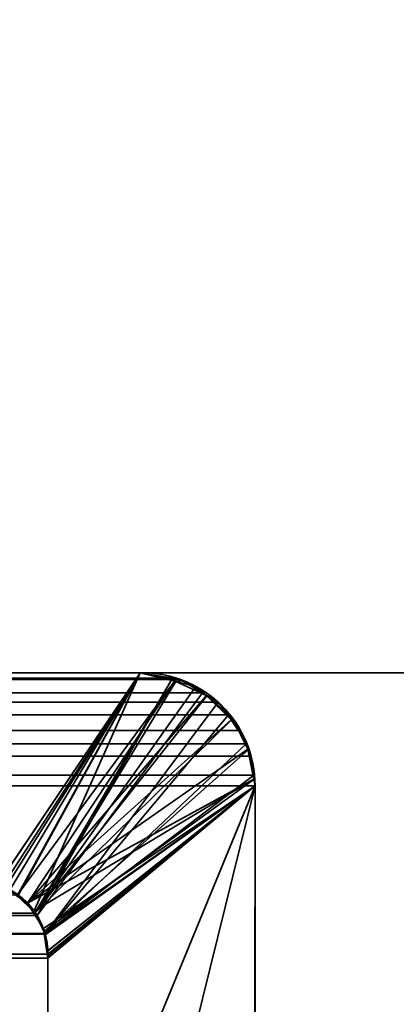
# Model space of a CAD drawing. Header units: millimetres. Extents: x -490 to 6690, y -115 to 152.
# Tile 957 of 1056: x 4965 to 4966.9, y 3.32 to 8.31. Entities that reach past the tile are written whole.
import ezdxf

# ---------------------------------------------------------------- set-up
doc = ezdxf.new("R2010")
doc.units = ezdxf.units.MM
doc.layers.add('152', color=253, linetype='Continuous')

# ---------------------------------------------------------------- blocks, each defined once
blk = doc.blocks.new('UG_SURFACE_004')
at = {"layer": '152', "color": 252, "linetype": 'Continuous', "lineweight": 35}
for points in [[(5144.0001, -6.2, 2202.5001), (5144.0001, 133.2, 2202.5001), (3855.9999, 133.2, 2202.5001), (3855.9999, -6.2, 2202.5001)], [(4006, -6.2, 2052.5), (4006, 133.2, 2052.5), (4994, 133.2, 2052.5), (4994, -6.2, 2052.5)]]:
    blk.add_3dface(points, dxfattribs=at)
blk = doc.blocks.new('UG_SURFACE_277')
at = {"layer": '152', "color": 254, "linetype": 'Continuous', "lineweight": 35}
for points in [[(4979.25, -10, 2032.7499), (4979.25, 136.75, 2032.7499), (4020.75, 136.75, 2032.7499), (4020.75, -10, 2032.7499)], [(4971.4999, 21, 2025.0001), (4971.4999, -8, 2025.0001), (4028.5001, -8, 2025.0001), (4028.5001, 21, 2025.0001)], [(4967, 5, 2020.4999), (4967, 21, 2020.4999), (4033, 21, 2020.4999), (4033, 5, 2020.4999)], [(4967, 21, 2020.4999), (4967, 5, 2020.4999), (4962.9998, 5, 2016.5), (4962.9998, 13, 2016.5)], [(4967, 5, 2020.4999), (4033, 5, 2020.4999), (4037.0002, 5, 2016.5), (4962.9998, 5, 2016.5)]]:
    blk.add_3dface(points, dxfattribs=at)
blk = doc.blocks.new('UG_SURFACE_280')
at = {"layer": '152', "color": 254, "linetype": 'Continuous', "lineweight": 35}
for points in [[(4955.2979, 132.0496, 2008.7976), (4955.2498, 131.75, 2008.75), (4955.2498, 5, 2008.75), (4967, 106, 2020.4999)], [(4959.0001, 13, 2012.5), (4967, 106, 2020.4999), (4955.2498, 5, 2008.75)], [(4967, 21, -7.5), (4967, 5, -7.5), (4962.9998, 5, -7.5), (4962.9998, 13, -7.5)], [(4962.9998, 13, 2016.5), (4962.9998, 5, 2016.5), (4967, 5, 2020.4999), (4967, 21, 2020.4999)], [(4967, 5, 2020.4999), (4962.9998, 5, 2016.5), (4962.9998, 5, -7.5), (4967, 5, -7.5)]]:
    blk.add_3dface(points, dxfattribs=at)
blk = doc.blocks.new('UG_SURFACE_303')
at = {"layer": '152', "color": 14, "linetype": 'Continuous', "lineweight": 35}
for points in [[(4971.3001, -10, 2024.8001), (4971.3001, 19, 2024.8001), (4028.6999, 19, 2024.8001), (4028.6999, -10, 2024.8001)], [(4967.2499, 16.25, 2020.75), (4967.2499, -22, 2020.75), (4032.7501, -22, 2020.75), (4032.7501, 16.25, 2020.75)]]:
    blk.add_3dface(points, dxfattribs=at)
blk = doc.blocks.new('UG_SURFACE_304')
at = {"layer": '152', "color": 7, "linetype": 'Continuous', "lineweight": 35}
for points in [[(4032.7501, 16, 2020.75), (4032.7501, -22, 2020.75), (4967.2499, -22, 2020.75), (4967.2499, 16, 2020.75)], [(4967, 16, 2020.4999), (4967, -22, 2020.4999), (4033, -22, 2020.4999), (4033, 16, 2020.4999)]]:
    blk.add_3dface(points, dxfattribs=at)
blk = doc.blocks.new('UG_SURFACE_310')
at = {"layer": '152', "color": 253, "linetype": 'Continuous', "lineweight": 35}
for points in [[(4034.2298, 4.9728, 2019.2704), (4965.7702, 4.9728, 2019.2704), (4965.6053, 5, 2019.105), (4034.3947, 5, 2019.105)], [(4965.6053, 5, 2019.105), (4962.2922, 5, 2015.7921), (4037.7078, 5, 2015.7921), (4034.3947, 5, 2019.105)], [(4964.8805, 3.9227, 2018.3806), (4964.7613, 3.95, 2018.2612), (4962.2922, 5, 2015.7921), (4965.6053, 5, 2019.105)], [(4965.6053, 5, 2019.105), (4964.9253, 3.9125, 2018.425), (4964.8805, 3.9227, 2018.3806)], [(4965.6053, 5, 2019.105), (4964.9892, 3.8732, 2018.4894), (4964.9892, 3.8732, 2018.4894), (4964.9253, 3.9125, 2018.425)], [(4965.0722, 3.7815, 2018.5721), (4964.9892, 3.8732, 2018.4894), (4965.6053, 5, 2019.105), (4965.7702, 4.9728, 2019.2704)], [(4034.1921, 4.9666, 2019.3079), (4034.0781, 4.8981, 2019.4218), (4965.9219, 4.8981, 2019.4218)], [(4965.8079, 4.9666, 2019.3079), (4965.7702, 4.9728, 2019.2704), (4034.2298, 4.9728, 2019.2704), (4034.1921, 4.9666, 2019.3079)], [(4034.1921, 4.9666, 2019.3079), (4965.9219, 4.8981, 2019.4218), (4965.8079, 4.9666, 2019.3079)], [(4965.7702, 4.9728, 2019.2704), (4965.0836, 3.7687, 2018.5835), (4965.0722, 3.7815, 2018.5721)], [(4965.7702, 4.9728, 2019.2704), (4965.8079, 4.9666, 2019.3079), (4965.9219, 4.8981, 2019.4218), (4965.0836, 3.7687, 2018.5835)], [(4966.0015, 4.8502, 2019.5012), (4965.9219, 4.8981, 2019.4218), (4034.0781, 4.8981, 2019.4218), (4033.9985, 4.8502, 2019.5012)], [(4965.1237, 3.6782, 2018.6236), (4965.0836, 3.7687, 2018.5835), (4965.9219, 4.8981, 2019.4218), (4966.0015, 4.8502, 2019.5012)], [(4033.9475, 4.7858, 2019.5525), (4966.0525, 4.7858, 2019.5525), (4966.0015, 4.8502, 2019.5012)], [(4033.9985, 4.8502, 2019.5012), (4033.9475, 4.7858, 2019.5525), (4966.0015, 4.8502, 2019.5012)], [(4966.0015, 4.8502, 2019.5012), (4966.0525, 4.7858, 2019.5525), (4965.1237, 3.6782, 2018.6236)], [(4966.1145, 4.7079, 2019.6145), (4966.0525, 4.7858, 2019.5525), (4033.9475, 4.7858, 2019.5525), (4033.8855, 4.7079, 2019.6145)], [(4965.1237, 3.6782, 2018.6236), (4966.0525, 4.7858, 2019.5525), (4966.1145, 4.7079, 2019.6145), (4966.1422, 4.64, 2019.6421)], [(4033.8855, 4.7079, 2019.6145), (4033.8578, 4.64, 2019.6421), (4966.1422, 4.64, 2019.6421)], [(4033.8855, 4.7079, 2019.6145), (4966.1422, 4.64, 2019.6421), (4966.1145, 4.7079, 2019.6145)], [(4966.1684, 4.5765, 2019.6681), (4966.1422, 4.64, 2019.6421), (4033.8578, 4.64, 2019.6421), (4033.8316, 4.5765, 2019.6681)], [(4966.1422, 4.64, 2019.6421), (4966.1684, 4.5765, 2019.6681), (4966.1808, 4.4803, 2019.681), (4965.1237, 3.6782, 2018.6236)], [(4033.8192, 4.4803, 2019.681), (4966.1808, 4.4803, 2019.681), (4966.1684, 4.5765, 2019.6681)], [(4033.8316, 4.5765, 2019.6681), (4033.8192, 4.4803, 2019.681), (4966.1684, 4.5765, 2019.6681)], [(4033.812, 4.4265, 2019.6881), (4966.188, 4.4265, 2019.6881), (4966.1808, 4.4803, 2019.681), (4033.8192, 4.4803, 2019.681)], [(4966.1808, 4.4803, 2019.681), (4966.188, 4.4265, 2019.6881), (4965.1237, 3.6782, 2018.6236)], [(4033.812, 4.4265, 2019.6881), (4033.8135, 2.0275, 2019.6865), (4966.1865, 2.0275, 2019.6865), (4966.188, 4.4265, 2019.6881)], [(4966.188, 4.4265, 2019.6881), (4965.2758, 0.736, 2018.7755), (4965.1151, 1.7081, 2018.615), (4965.137, 1.872, 2018.6372)], [(4965.1241, 3.6739, 2018.6241), (4965.1237, 3.6782, 2018.6236), (4966.188, 4.4265, 2019.6881)], [(4966.188, 4.4265, 2019.6881), (4965.1384, 3.5729, 2018.6386), (4965.1241, 3.6739, 2018.6241)], [(4965.137, 1.872, 2018.6372), (4965.138, 3.5528, 2018.6381), (4965.1384, 3.5729, 2018.6386), (4966.188, 4.4265, 2019.6881)], [(4965.2758, 0.736, 2018.7755), (4966.188, 4.4265, 2019.6881), (4966.1865, 2.0275, 2019.6865)], [(4964.9892, 3.8732, 2018.4894), (4965.0722, 3.7815, 2018.5721), (4034.9288, 3.7806, 2018.5711)], [(4034.8988, 3.736, 2018.6014), (4034.9288, 3.7806, 2018.5711), (4965.0722, 3.7815, 2018.5721)], [(4965.0722, 3.7815, 2018.5721), (4965.0836, 3.7687, 2018.5835), (4034.8988, 3.736, 2018.6014)], [(4034.8988, 3.736, 2018.6014), (4965.0836, 3.7687, 2018.5835), (4965.1237, 3.6782, 2018.6236)], [(4965.1241, 3.6739, 2018.6241), (4034.8778, 3.6722, 2018.6224), (4034.8988, 3.736, 2018.6014)], [(4965.1237, 3.6782, 2018.6236), (4965.1241, 3.6739, 2018.6241), (4034.8988, 3.736, 2018.6014)], [(4965.1384, 3.5729, 2018.6386), (4034.862, 3.5528, 2018.6381), (4034.8682, 3.6444, 2018.6317)], [(4965.1384, 3.5729, 2018.6386), (4034.8682, 3.6444, 2018.6317), (4034.8778, 3.6722, 2018.6224)], [(4034.8778, 3.6722, 2018.6224), (4965.1241, 3.6739, 2018.6241), (4965.1384, 3.5729, 2018.6386)], [(4965.1384, 3.5729, 2018.6386), (4965.138, 3.5528, 2018.6381), (4034.862, 3.5528, 2018.6381)], [(4965.138, 3.5528, 2018.6381), (4965.137, 1.872, 2018.6372), (4034.863, 1.872, 2018.6372), (4034.862, 3.5528, 2018.6381)]]:
    blk.add_3dface(points, dxfattribs=at)
blk = doc.blocks.new('UG_SURFACE_311')
at = {"layer": '152', "color": 253, "linetype": 'Continuous', "lineweight": 35}
for points in [[(4965.6053, 5, 2019.105), (4965.6053, 5, -7.5), (4962.2922, 5, -7.5), (4962.2922, 5, 2015.7921)], [(4964.8805, 3.9255, -7.5), (4964.7613, 3.95, -7.5), (4962.2922, 5, -7.5), (4965.6053, 5, -7.5)], [(4964.9467, 3.9013, 2018.4467), (4965.6053, 5, 2019.105), (4962.2922, 5, 2015.7921)], [(4965.6053, 5, -7.5), (4964.91, 3.9194, -7.5), (4964.8805, 3.9255, -7.5)], [(4964.9811, 3.8698, -7.5), (4964.91, 3.9194, -7.5), (4965.6053, 5, -7.5), (4965.7869, 4.9666, -7.5)], [(4965.6053, 5, 2019.105), (4964.9467, 3.9013, 2018.4467), (4964.982, 3.8685, 2018.482)], [(4964.982, 3.8685, 2018.482), (4965.0669, 3.7899, 2018.5671), (4965.6053, 5, 2019.105)], [(4965.786, 4.9557, 2019.2862), (4965.6053, 5, 2019.105), (4965.0669, 3.7899, 2018.5671), (4965.0741, 3.7833, 2018.5742)], [(4965.7869, 4.9666, -7.5), (4965.6053, 5, -7.5), (4965.6053, 5, 2019.105)], [(4965.6053, 5, 2019.105), (4965.786, 4.9557, 2019.2862), (4965.7869, 4.9666, -7.5)], [(4965.7869, 4.9666, -7.5), (4965.035, 3.8324, -7.5), (4964.9811, 3.8698, -7.5)], [(4965.035, 3.8324, -7.5), (4965.7869, 4.9666, -7.5), (4965.8275, 4.9592, -7.5), (4965.9424, 4.884, -7.5)], [(4965.0741, 3.7833, 2018.5742), (4965.888, 4.9307, 2019.3882), (4965.786, 4.9557, 2019.2862)], [(4965.8275, 4.9592, -7.5), (4965.7869, 4.9666, -7.5), (4965.786, 4.9557, 2019.2862)], [(4965.9424, 4.884, -7.5), (4965.8275, 4.9592, -7.5), (4965.786, 4.9557, 2019.2862)], [(4965.786, 4.9557, 2019.2862), (4965.888, 4.9307, 2019.3882), (4965.9424, 4.884, -7.5)], [(4965.9438, 4.8826, 2019.444), (4965.888, 4.9307, 2019.3882), (4965.0741, 3.7833, 2018.5742)], [(4965.888, 4.9307, 2019.3882), (4965.9438, 4.8826, 2019.444), (4965.9424, 4.884, -7.5)], [(4965.9424, 4.884, -7.5), (4966.0168, 4.8355, -7.5), (4966.0664, 4.762, -7.5), (4965.035, 3.8324, -7.5)], [(4965.0741, 3.7833, 2018.5742), (4966.0749, 4.7677, 2019.5751), (4966.074, 4.7703, 2019.5737), (4965.9438, 4.8826, 2019.444)], [(4966.0168, 4.8355, -7.5), (4965.9424, 4.884, -7.5), (4965.9438, 4.8826, 2019.444)], [(4966.0664, 4.762, -7.5), (4966.0168, 4.8355, -7.5), (4965.9438, 4.8826, 2019.444)], [(4965.9438, 4.8826, 2019.444), (4966.074, 4.7703, 2019.5737), (4966.0664, 4.762, -7.5)], [(4965.035, 3.8324, -7.5), (4966.0664, 4.762, -7.5), (4966.1436, 4.6482, -7.5), (4966.1508, 4.6126, -7.5)], [(4965.0741, 3.7833, 2018.5742), (4965.1179, 3.688, 2018.6179), (4966.1555, 4.6127, 2019.6557), (4966.0749, 4.7677, 2019.5751)], [(4966.074, 4.7703, 2019.5737), (4966.0749, 4.7677, 2019.5751), (4966.0664, 4.762, -7.5)], [(4966.1436, 4.6482, -7.5), (4966.0664, 4.762, -7.5), (4966.0749, 4.7677, 2019.5751)], [(4966.1508, 4.6126, -7.5), (4966.1436, 4.6482, -7.5), (4966.0749, 4.7677, 2019.5751)], [(4966.0749, 4.7677, 2019.5751), (4966.1555, 4.6127, 2019.6557), (4966.1508, 4.6126, -7.5)], [(4966.1508, 4.6126, -7.5), (4966.1813, 4.4613, -7.5), (4965.035, 3.8324, -7.5)], [(4966.1827, 4.4611, 2019.6826), (4966.1598, 4.6047, 2019.6598), (4966.1555, 4.6127, 2019.6557), (4965.1179, 3.688, 2018.6179)], [(4966.1813, 4.4613, -7.5), (4966.1508, 4.6126, -7.5), (4966.1555, 4.6127, 2019.6557)], [(4966.1555, 4.6127, 2019.6557), (4966.1598, 4.6047, 2019.6598), (4966.1813, 4.4613, -7.5)], [(4966.1598, 4.6047, 2019.6598), (4966.1827, 4.4611, 2019.6826), (4966.1813, 4.4613, -7.5)], [(4965.0621, 3.7885, -7.5), (4965.035, 3.8324, -7.5), (4966.1813, 4.4613, -7.5)], [(4966.1813, 4.4613, -7.5), (4966.188, 4.4265, -7.5), (4965.1151, 3.7032, -7.5), (4965.0621, 3.7885, -7.5)], [(4965.1179, 3.688, 2018.6179), (4965.1251, 3.672, 2018.6253), (4966.188, 4.4265, 2019.6881), (4966.1827, 4.4611, 2019.6826)], [(4966.188, 4.4265, -7.5), (4966.1813, 4.4613, -7.5), (4966.1827, 4.4611, 2019.6826)], [(4966.1827, 4.4611, 2019.6826), (4966.188, 4.4265, 2019.6881), (4966.188, 4.4265, -7.5)], [(4965.2758, 0.736, 2018.7755), (4966.188, 4.4265, 2019.6881), (4965.137, 1.872, 2018.6372), (4965.1113, 1.7096, 2018.6112)], [(4965.1327, 3.5874, -7.5), (4965.1175, 3.6894, -7.5), (4965.1151, 3.7032, -7.5), (4966.188, 4.4265, -7.5)], [(4966.188, 4.4265, 2019.6881), (4965.1251, 3.672, 2018.6253), (4965.1356, 3.5876, 2018.6357)], [(4966.188, 4.4265, -7.5), (4965.138, 3.5528, -7.5), (4965.1327, 3.5874, -7.5)], [(4965.1356, 3.5876, 2018.6357), (4965.1384, 3.5656, 2018.6386), (4966.188, 4.4265, 2019.6881)], [(4966.188, 4.4265, -7.5), (4966.1865, 2.0275, -7.5), (4965.137, 1.872, -7.5), (4965.138, 3.5528, -7.5)], [(4966.188, 4.4265, 2019.6881), (4965.1384, 3.5656, 2018.6386), (4965.138, 3.5528, 2018.6381), (4965.137, 1.872, 2018.6372)], [(4966.1865, 2.0275, 2019.6865), (4966.188, 4.4265, 2019.6881), (4965.2758, 0.736, 2018.7755)], [(4966.188, 4.4265, 2019.6881), (4966.1865, 2.0275, 2019.6865), (4966.1865, 2.0275, -7.5), (4966.188, 4.4265, -7.5)], [(4964.982, 3.8685, 2018.482), (4964.9811, 3.8698, -7.5), (4965.035, 3.8324, -7.5)], [(4965.035, 3.8324, -7.5), (4965.0669, 3.7899, 2018.5671), (4964.982, 3.8685, 2018.482)], [(4965.035, 3.8324, -7.5), (4965.0621, 3.7885, -7.5), (4965.0669, 3.7899, 2018.5671)], [(4965.0669, 3.7899, 2018.5671), (4965.0621, 3.7885, -7.5), (4965.1151, 3.7032, -7.5)], [(4965.1151, 3.7032, -7.5), (4965.0741, 3.7833, 2018.5742), (4965.0669, 3.7899, 2018.5671)], [(4965.1151, 3.7032, -7.5), (4965.1179, 3.688, 2018.6179), (4965.0741, 3.7833, 2018.5742)], [(4965.1151, 3.7032, -7.5), (4965.1175, 3.6894, -7.5), (4965.1179, 3.688, 2018.6179)], [(4965.1179, 3.688, 2018.6179), (4965.1175, 3.6894, -7.5), (4965.1327, 3.5874, -7.5)], [(4965.1327, 3.5874, -7.5), (4965.1251, 3.672, 2018.6253), (4965.1179, 3.688, 2018.6179)], [(4965.1327, 3.5874, -7.5), (4965.1356, 3.5876, 2018.6357), (4965.1251, 3.672, 2018.6253)], [(4965.1356, 3.5876, 2018.6357), (4965.1327, 3.5874, -7.5), (4965.138, 3.5528, -7.5)], [(4965.138, 3.5528, -7.5), (4965.1384, 3.5656, 2018.6386), (4965.1356, 3.5876, 2018.6357)], [(4965.138, 3.5528, -7.5), (4965.137, 1.872, -7.5), (4965.137, 1.872, 2018.6372), (4965.138, 3.5528, 2018.6381)], [(4965.138, 3.5528, -7.5), (4965.138, 3.5528, 2018.6381), (4965.1384, 3.5656, 2018.6386)]]:
    blk.add_3dface(points, dxfattribs=at)

msp = doc.modelspace()

# ---------------------------------------------------------------- linework, layer by layer
at = {"layer": '152', "linetype": 'Continuous', "lineweight": -3}
for p, q in [((4967, 5, 2020.5), (4033, 5, 2020.5)), ((4965.6051, 5, 2019.1051), (4034.3949, 5, 2019.1051)), ((4962.2921, 5, 2015.7921), (4965.6051, 5, 2019.1051)), ((4962.2921, 5, -7.5), (4965.6051, 5, -7.5)), ((4965.6051, 5, 2019.1051), (4962.2921, 5, 2015.7921)), ((4967, 5, 2020.5), (4963, 5, 2016.5)), ((4963, 5, 2016.5), (4967, 5, 2020.5)), ((4963, 5, -7.5), (4967, 5, -7.5)), ((4965.6051, 5, -7.5), (4965.6051, 5, 2019.1051)), ((4966.1881, 4.4265, 2019.6881), (4033.8119, 4.4265, 2019.6881)), ((4966.1881, 4.4265, 2019.6881), (4966.1866, 2.0275, 2019.6866)), ((4966.1881, 4.4265, 2019.6881), (4966.1866, 2.0275, 2019.6866)), ((4966.1881, 4.4265, -7.5), (4966.1866, 2.0275, -7.5)), ((4966.1881, 4.4265, -7.5), (4966.1881, 4.4265, 2019.6881)), ((4034.8619, 3.5528, 2018.6381), (4965.1381, 3.5528, 2018.6381)), ((4965.1381, 3.5528, -7.5), (4965.1371, 1.872, -7.5)), ((4965.1371, 1.872, 2018.6371), (4965.1381, 3.5528, 2018.6381)), ((4965.1371, 1.872, 2018.6371), (4965.1381, 3.5528, 2018.6381)), ((4965.1381, 3.5528, 2018.6381), (4965.1381, 3.5528, -7.5))]:
    msp.add_line(p, q, dxfattribs=at)
at = {"layer": '152', "linetype": 'Continuous', "lineweight": -3, "extrusion": (0, 0, -1)}
for centre, radius, start, end in [((-4965.6149, 4.4269, 7.5), 0.5732, 89.0229, 180.0358), ((-4964.7611, 3.5725, 7.5), 0.3775, 90, 182.984)]:
    msp.add_arc(centre, radius, start, end, dxfattribs=at)
at = {"layer": '152', "linetype": 'Continuous', "lineweight": -3}
for points, knots in [([(4966.1881, 4.4265, 2019.6881), (4966.1881, 4.4774, 2019.6881), (4966.1811, 4.529, 2019.6811), (4966.1554, 4.6238, 2019.6554), (4966.1367, 4.6683, 2019.6367), (4966.083, 4.7638, 2019.583), (4966.0437, 4.8115, 2019.5437), (4965.9425, 4.9039, 2019.4425), (4965.8758, 4.9423, 2019.3758), (4965.7419, 4.9902, 2019.2419), (4965.6731, 5.0012, 2019.1731), (4965.6051, 5, 2019.1051)], [0, 0, 0, 0, 0.138086, 0.138086, 0.275037, 0.275037, 0.468853, 0.468853, 0.738668, 0.738668, 1, 1, 1, 1]), ([(4964.7611, 3.95, 2018.2611), (4964.7897, 3.95, 2018.2897), (4964.8184, 3.9467, 2018.3184), (4964.8732, 3.934, 2018.3732), (4964.8996, 3.9248, 2018.3996), (4964.9472, 3.9019, 2018.4472), (4964.9688, 3.8888, 2018.4688), (4965.0245, 3.8464, 2018.5245), (4965.0576, 3.8115, 2018.5576), (4965.1, 3.7417, 2018.6), (4965.1139, 3.711, 2018.6139), (4965.1331, 3.6451, 2018.6331), (4965.1385, 3.6087, 2018.6385), (4965.1386, 3.5662, 2018.6386), (4965.1384, 3.5595, 2018.6384), (4965.1381, 3.5528, 2018.6381)], [0, 0, 0, 0, 0.163798, 0.163798, 0.318076, 0.318076, 0.451715, 0.451715, 0.682753, 0.682753, 0.827156, 0.827156, 0.973164, 0.973164, 1, 1, 1, 1])]:
    msp.add_open_spline(points, degree=3, knots=knots, dxfattribs=at)
for points, weights in [([(4966.1881, 4.4265, 2019.6881), (4966.1882, 4.6669, 2019.6882), (4966.0669, 4.8864, 2019.5669), (4965.8455, 5.0041, 2019.3455), (4965.6051, 5, 2019.1051)], [1, 0.850414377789, 0.800552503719, 0.850414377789, 1]), ([(4964.7611, 3.95, 2018.2611), (4964.9232, 3.95, 2018.4232), (4965.0708, 3.8665, 2018.5708), (4965.1465, 3.7148, 2018.6465), (4965.1381, 3.5528, 2018.6381)], [1, 0.844227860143, 0.792303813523, 0.844227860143, 1])]:
    msp.add_rational_spline(points, weights, degree=4, dxfattribs=at)

# ---------------------------------------------------------------- block references
for name in ['UG_SURFACE_277', 'UG_SURFACE_280', 'UG_SURFACE_004', 'UG_SURFACE_303', 'UG_SURFACE_304', 'UG_SURFACE_311', 'UG_SURFACE_310']:
    msp.add_blockref(name, (0, 0), dxfattribs=at)

doc.saveas('drawing.dxf')
